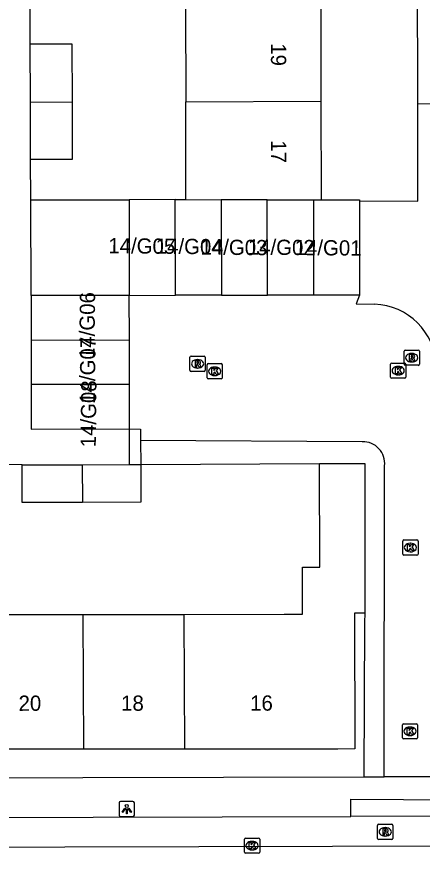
# Model space of a CAD drawing. Extents: x 160732 to 162105, y 387428 to 388479.
# Drawn here: x 161190.9 to 161217.5, y 388093.4 to 388148.3 of the extents above; entities that cross this region are included whole.
import ezdxf

# ---------------------------------------------------------------- set-up
doc = ezdxf.new("R2010")
doc.units = 0
for name, color, linetype in [('IMGEO_Kolk', 7, 'Continuous'), ('IMGEO_Lichtpunt', 7, 'Continuous'), ('IMGEO_Muur', 7, 'Continuous'), ('IMGEO_Pand', 7, 'Continuous'), ('IMGEO_Pand_nummerreeks', 7, 'Continuous'), ('IMGEO_Rijbaan_lokaal_open', 7, 'Continuous'), ('IMGEO_Rioolput', 7, 'Continuous'), ('IMGEO_Voetpad_open', 7, 'Continuous')]:
    doc.layers.add(name, color=color, linetype=linetype)

msp = doc.modelspace()

# ---------------------------------------------------------------- linework, layer by layer
at = {"layer": 'IMGEO_Kolk'}
for p, q in [((161203.366, 388124.615), (161203.366, 388125.467)), ((161203.441, 388125.541), (161204.293, 388125.541)), ((161203.854, 388125.321), (161203.879, 388125.321)), ((161204.367, 388125.467), (161204.367, 388124.615)), ((161215.405, 388124.658), (161215.405, 388125.51)), ((161215.48, 388125.584), (161216.332, 388125.584)), ((161215.893, 388125.364), (161215.918, 388125.364)), ((161216.406, 388125.51), (161216.406, 388124.658)), ((161204.293, 388124.541), (161203.441, 388124.541)), ((161203.877, 388124.761), (161203.852, 388124.761)), ((161216.332, 388124.584), (161215.48, 388124.584)), ((161215.916, 388124.804), (161215.891, 388124.804)), ((161216.204, 388113.05), (161216.204, 388113.902)), ((161216.279, 388113.976), (161217.131, 388113.976)), ((161216.692, 388113.756), (161216.717, 388113.756)), ((161217.205, 388113.902), (161217.205, 388113.05)), ((161217.131, 388112.976), (161216.279, 388112.976)), ((161216.715, 388113.196), (161216.69, 388113.196)), ((161216.18, 388100.994), (161216.18, 388101.846)), ((161216.255, 388101.92), (161217.107, 388101.92)), ((161216.668, 388101.7), (161216.693, 388101.7)), ((161217.181, 388101.846), (161217.181, 388100.994)), ((161217.107, 388100.92), (161216.255, 388100.92)), ((161216.691, 388101.14), (161216.666, 388101.14)), ((161205.816, 388093.491), (161205.816, 388094.343)), ((161205.891, 388094.417), (161206.743, 388094.417)), ((161206.817, 388094.343), (161206.817, 388093.491)), ((161206.304, 388094.197), (161206.329, 388094.197)), ((161206.743, 388093.417), (161205.891, 388093.417)), ((161206.327, 388093.637), (161206.302, 388093.637))]:
    msp.add_line(p, q, dxfattribs=at)
for points in [[(161203.366, 388124.615), (161203.366, 388125.467)], [(161203.441, 388125.541), (161204.293, 388125.541)], [(161203.687, 388125.241), (161203.81, 388125.241), (161203.81, 388125.09), (161203.94, 388125.241), (161204.104, 388125.241), (161203.958, 388125.09), (161204.111, 388124.841), (161203.959, 388124.841), (161203.874, 388125.005), (161203.81, 388124.938), (161203.81, 388124.841), (161203.687, 388124.841), (161203.687, 388125.241)], [(161204.367, 388125.467), (161204.367, 388124.615)], [(161215.405, 388124.658), (161215.405, 388125.51)], [(161215.48, 388125.584), (161216.332, 388125.584)], [(161215.726, 388125.284), (161215.849, 388125.284), (161215.849, 388125.133), (161215.979, 388125.284), (161216.143, 388125.284), (161215.997, 388125.133), (161216.15, 388124.884), (161215.998, 388124.884), (161215.913, 388125.048), (161215.849, 388124.981), (161215.849, 388124.884), (161215.726, 388124.884), (161215.726, 388125.284)], [(161216.406, 388125.51), (161216.406, 388124.658)], [(161204.293, 388124.541), (161203.441, 388124.541)], [(161216.332, 388124.584), (161215.48, 388124.584)], [(161216.204, 388113.05), (161216.204, 388113.902)], [(161216.279, 388113.976), (161217.131, 388113.976)], [(161216.525, 388113.676), (161216.648, 388113.676), (161216.648, 388113.525), (161216.778, 388113.676), (161216.942, 388113.676), (161216.796, 388113.525), (161216.949, 388113.276), (161216.797, 388113.276), (161216.712, 388113.44), (161216.648, 388113.373), (161216.648, 388113.276), (161216.525, 388113.276), (161216.525, 388113.676)], [(161217.205, 388113.902), (161217.205, 388113.05)], [(161217.131, 388112.976), (161216.279, 388112.976)], [(161216.18, 388100.994), (161216.18, 388101.846)], [(161216.255, 388101.92), (161217.107, 388101.92)], [(161216.501, 388101.62), (161216.624, 388101.62), (161216.624, 388101.469), (161216.754, 388101.62), (161216.918, 388101.62), (161216.772, 388101.469), (161216.925, 388101.22), (161216.773, 388101.22), (161216.688, 388101.384), (161216.624, 388101.317), (161216.624, 388101.22), (161216.501, 388101.22), (161216.501, 388101.62)], [(161217.181, 388101.846), (161217.181, 388100.994)], [(161217.107, 388100.92), (161216.255, 388100.92)], [(161205.816, 388093.491), (161205.816, 388094.343)], [(161205.891, 388094.417), (161206.743, 388094.417)], [(161206.817, 388094.343), (161206.817, 388093.491)], [(161206.137, 388094.117), (161206.26, 388094.117), (161206.26, 388093.966), (161206.39, 388094.117), (161206.554, 388094.117), (161206.408, 388093.966), (161206.561, 388093.717), (161206.409, 388093.717), (161206.324, 388093.881), (161206.26, 388093.814), (161206.26, 388093.717), (161206.137, 388093.717), (161206.137, 388094.117)], [(161206.743, 388093.417), (161205.891, 388093.417)]]:
    msp.add_lwpolyline(points, dxfattribs=at)
for centre, start, end in [((161203.443, 388125.465), 91.552, 178.448), ((161203.443, 388125.465), 91.552, 178.448), ((161204.291, 388125.465), 1.552, 88.448), ((161204.291, 388125.465), 1.552, 88.448), ((161215.482, 388125.508), 91.552, 178.448), ((161215.482, 388125.508), 91.552, 178.448), ((161216.33, 388125.508), 1.552, 88.448), ((161216.33, 388125.508), 1.552, 88.448), ((161203.443, 388124.617), 181.552, 268.448), ((161203.443, 388124.617), 181.552, 268.448), ((161204.291, 388124.617), 271.552, 358.448), ((161204.291, 388124.617), 271.552, 358.448), ((161215.482, 388124.66), 181.552, 268.448), ((161215.482, 388124.66), 181.552, 268.448), ((161216.33, 388124.66), 271.552, 358.448), ((161216.33, 388124.66), 271.552, 358.448), ((161216.281, 388113.9), 91.552, 178.448), ((161216.281, 388113.9), 91.552, 178.448), ((161217.129, 388113.9), 1.552, 88.448), ((161217.129, 388113.9), 1.552, 88.448), ((161216.281, 388113.052), 181.552, 268.448), ((161216.281, 388113.052), 181.552, 268.448), ((161217.129, 388113.052), 271.552, 358.448), ((161217.129, 388113.052), 271.552, 358.448), ((161216.257, 388101.844), 91.552, 178.448), ((161216.257, 388101.844), 91.552, 178.448), ((161217.105, 388101.844), 1.552, 88.448), ((161217.105, 388101.844), 1.552, 88.448), ((161216.257, 388100.996), 181.552, 268.448), ((161216.257, 388100.996), 181.552, 268.448), ((161217.105, 388100.996), 271.552, 358.448), ((161217.105, 388100.996), 271.552, 358.448), ((161205.893, 388094.341), 91.552, 178.448), ((161205.893, 388094.341), 91.552, 178.448), ((161206.741, 388094.341), 1.552, 88.448), ((161206.741, 388094.341), 1.552, 88.448), ((161205.893, 388093.493), 181.552, 268.448), ((161205.893, 388093.493), 181.552, 268.448), ((161206.741, 388093.493), 271.552, 358.448), ((161206.741, 388093.493), 271.552, 358.448)]:
    msp.add_arc(centre, 0.0765, start, end, dxfattribs=at)
for centre, major_axis, ratio, start_param, end_param in [((161203.853, 388125.041), (-0.387, 0.002), 0.722429, 4.712389, 7.853982), ((161203.878, 388125.041), (-0.39, 0.002), 0.717154, 1.570796, 4.712389), ((161215.892, 388125.084), (-0.387, 0.002), 0.722429, 4.712389, 7.853982), ((161215.917, 388125.084), (-0.39, 0.002), 0.717154, 1.570796, 4.712389), ((161216.691, 388113.476), (-0.387, 0.002), 0.722429, 4.712389, 7.853982), ((161216.716, 388113.476), (-0.39, 0.002), 0.717154, 1.570796, 4.712389), ((161216.667, 388101.42), (-0.387, 0.002), 0.722429, 4.712389, 7.853982), ((161216.692, 388101.42), (-0.39, 0.002), 0.717154, 1.570796, 4.712389), ((161206.303, 388093.917), (-0.387, 0.002), 0.722429, 4.712389, 7.853982), ((161206.328, 388093.917), (-0.39, 0.002), 0.717154, 1.570796, 4.712389)]:
    msp.add_ellipse(centre, major_axis=major_axis, ratio=ratio, start_param=start_param, end_param=end_param, dxfattribs=at)
at = {"layer": 'IMGEO_Lichtpunt'}
for p, q in [((161197.598, 388096.72), (161197.598, 388095.913)), ((161197.598, 388096.72), (161197.598, 388095.913)), ((161198.5, 388096.815), (161197.692, 388096.815)), ((161198.5, 388096.815), (161197.692, 388096.815)), ((161198.594, 388095.913), (161198.594, 388096.72)), ((161198.594, 388095.913), (161198.594, 388096.72)), ((161197.692, 388095.819), (161198.5, 388095.819)), ((161197.692, 388095.819), (161198.5, 388095.819))]:
    msp.add_line(p, q, dxfattribs=at)
for points in [[(161197.972, 388096.384), (161198.011, 388096.356), (161197.823, 388096.094), (161197.785, 388096.121), (161197.972, 388096.384)], [(161198.074, 388096.336), (161198.121, 388096.336), (161198.121, 388096.014), (161198.074, 388096.014), (161198.074, 388096.336)], [(161198.184, 388096.356), (161198.222, 388096.383), (161198.409, 388096.121), (161198.37, 388096.093), (161198.184, 388096.356)]]:
    msp.add_lwpolyline(points, dxfattribs=at)
msp.add_circle((161198.097, 388096.518), 0.0994, dxfattribs=at)
for centre, start, end in [((161197.692, 388096.72), 90, 180), ((161197.692, 388096.72), 90, 180), ((161198.5, 388096.72), 0, 90), ((161198.5, 388096.72), 0, 90), ((161197.692, 388095.913), 180, 270), ((161197.692, 388095.913), 180, 270), ((161198.5, 388095.913), 270, 0), ((161198.5, 388095.913), 270, 360)]:
    msp.add_arc(centre, 0.0946, start, end, dxfattribs=at)
at = {"layer": 'IMGEO_Muur'}
msp.add_lwpolyline([(161199.011, 388118.929), (161210.752, 388118.996)], dxfattribs=at)
at = {"layer": 'IMGEO_Pand'}
for points in [[(161201.955, 388149.043), (161201.964, 388142.73)], [(161210.831, 388149.058), (161210.84, 388142.754)], [(161191.764, 388146.516), (161194.497, 388146.523), (161194.508, 388142.71)], [(161191.774, 388142.702), (161191.764, 388146.516)], [(161191.774, 388142.702), (161194.508, 388142.71)], [(161191.784, 388138.928), (161191.774, 388142.702)], [(161194.508, 388142.71), (161194.518, 388138.936), (161191.784, 388138.928)], [(161201.964, 388142.73), (161210.84, 388142.754)], [(161201.974, 388136.304), (161201.964, 388142.73)], [(161210.84, 388142.754), (161210.85, 388136.289)], [(161191.813, 388136.289), (161198.254, 388136.299)], [(161191.823, 388130.012), (161191.813, 388136.289)], [(161201.275, 388136.303), (161198.254, 388136.299)], [(161198.254, 388136.299), (161198.264, 388130.022)], [(161201.275, 388136.303), (161201.974, 388136.304)], [(161201.285, 388130.027), (161201.275, 388136.303)], [(161201.974, 388136.304), (161204.296, 388136.3)], [(161204.296, 388136.3), (161204.306, 388130.031)], [(161207.317, 388136.295), (161204.296, 388136.3)], [(161207.317, 388136.295), (161210.338, 388136.29)], [(161207.326, 388130.036), (161207.317, 388136.295)], [(161210.338, 388136.29), (161210.347, 388130.04)], [(161210.338, 388136.29), (161210.85, 388136.289)], [(161210.85, 388136.289), (161213.358, 388136.292), (161213.358, 388136.214)], [(161213.358, 388136.214), (161213.368, 388130.045)], [(161198.264, 388130.022), (161191.823, 388130.012)], [(161191.823, 388130.012), (161191.827, 388127.091)], [(161198.264, 388130.022), (161201.285, 388130.027)], [(161198.268, 388127.1), (161198.264, 388130.022)], [(161204.306, 388130.031), (161201.285, 388130.027)], [(161204.306, 388130.031), (161207.326, 388130.036)], [(161210.347, 388130.04), (161207.326, 388130.036)], [(161213.368, 388130.045), (161210.347, 388130.04)], [(161191.827, 388127.091), (161198.268, 388127.1)], [(161191.827, 388127.091), (161191.832, 388124.169)], [(161198.273, 388124.179), (161198.268, 388127.1)], [(161198.273, 388124.179), (161191.832, 388124.169)], [(161191.832, 388124.169), (161191.836, 388121.247), (161198.277, 388121.257)], [(161198.277, 388121.257), (161198.273, 388124.179)], [(161191.226, 388118.897), (161195.18, 388118.913)], [(161195.189, 388116.439), (161191.237, 388116.423), (161191.226, 388118.897)], [(161195.18, 388118.913), (161198.28, 388118.926)], [(161195.18, 388118.913), (161195.189, 388116.439)], [(161199.011, 388118.929), (161199.022, 388116.455), (161195.189, 388116.439)], [(161198.28, 388118.926), (161199.011, 388118.929)], [(161201.859, 388109.089), (161208.415, 388109.094), (161209.63, 388109.095), (161209.627, 388112.181), (161210.756, 388112.182), (161210.752, 388118.996)], [(161210.752, 388118.996), (161213.71, 388118.998), (161213.717, 388109.165)], [(161213.717, 388109.165), (161213.047, 388109.164), (161213.057, 388100.258), (161211.955, 388100.257), (161208.419, 388100.254), (161201.899, 388100.25)], [(161188.594, 388109.08), (161195.217, 388109.084)], [(161195.217, 388109.084), (161201.859, 388109.089)], [(161195.217, 388109.084), (161195.251, 388100.245)], [(161201.899, 388100.25), (161201.859, 388109.089)], [(161195.251, 388100.245), (161188.62, 388100.24)], [(161201.899, 388100.25), (161195.251, 388100.245)]]:
    msp.add_lwpolyline(points, dxfattribs=at)
at = {"layer": 'IMGEO_Rijbaan_lokaal_open'}
for points in [[(161213.368, 388130.045), (161213.156, 388129.467), (161214.359, 388129.444)], [(161198.277, 388121.257), (161199, 388121.254), (161199.004, 388120.495)], [(161213.552, 388120.42), (161199.004, 388120.495)], [(161214.994, 388098.428), (161215.017, 388118.845)], [(161218.625, 388098.428), (161214.994, 388098.428)], [(161246.71, 388093.94), (161167.689, 388093.754)]]:
    msp.add_lwpolyline(points, dxfattribs=at)
for centre, radius, start, end in [((161214.184, 388125.209), 4.239, 2.9389, 87.6286), ((161213.593, 388118.989), 1.431, 354.2214, 91.634)]:
    msp.add_arc(centre, radius, start, end, dxfattribs=at)
at = {"layer": 'IMGEO_Rioolput'}
for p, q in [((161216.292, 388125.506), (161216.292, 388126.358)), ((161216.367, 388126.432), (161217.219, 388126.432)), ((161216.78, 388126.212), (161216.805, 388126.212)), ((161217.293, 388126.358), (161217.293, 388125.506)), ((161202.243, 388125.106), (161202.243, 388125.958)), ((161202.318, 388126.032), (161203.17, 388126.032)), ((161202.731, 388125.812), (161202.756, 388125.812)), ((161203.244, 388125.958), (161203.244, 388125.106)), ((161216.803, 388125.652), (161216.778, 388125.652)), ((161202.754, 388125.252), (161202.729, 388125.252)), ((161217.219, 388125.432), (161216.367, 388125.432)), ((161203.17, 388125.032), (161202.318, 388125.032)), ((161214.553, 388094.395), (161214.553, 388095.247)), ((161214.628, 388095.321), (161215.48, 388095.321)), ((161215.041, 388095.101), (161215.066, 388095.101)), ((161215.554, 388095.247), (161215.554, 388094.395)), ((161215.48, 388094.321), (161214.628, 388094.321)), ((161215.064, 388094.541), (161215.039, 388094.541))]:
    msp.add_line(p, q, dxfattribs=at)
for points in [[(161216.292, 388125.506), (161216.292, 388126.358)], [(161216.367, 388126.432), (161217.219, 388126.432)], [(161217.293, 388126.358), (161217.293, 388125.506)], [(161202.243, 388125.106), (161202.243, 388125.958)], [(161202.318, 388126.032), (161203.17, 388126.032)], [(161202.832, 388125.73), (161202.58, 388125.732), (161202.58, 388125.332)], [(161202.758, 388125.651), (161202.704, 388125.651), (161202.704, 388125.57)], [(161203.244, 388125.958), (161203.244, 388125.106)], [(161216.881, 388126.13), (161216.629, 388126.132), (161216.629, 388125.732)], [(161216.629, 388125.732), (161216.753, 388125.732), (161216.753, 388125.894), (161216.764, 388125.894)], [(161216.807, 388126.051), (161216.753, 388126.051), (161216.753, 388125.97)], [(161216.753, 388125.97), (161216.805, 388125.97)], [(161216.811, 388125.865), (161216.882, 388125.732), (161217.022, 388125.732), (161216.957, 388125.858)], [(161202.58, 388125.332), (161202.704, 388125.332), (161202.704, 388125.494), (161202.715, 388125.494)], [(161202.704, 388125.57), (161202.756, 388125.57)], [(161202.762, 388125.465), (161202.833, 388125.332), (161202.973, 388125.332), (161202.908, 388125.458)], [(161217.219, 388125.432), (161216.367, 388125.432)], [(161203.17, 388125.032), (161202.318, 388125.032)], [(161214.553, 388094.395), (161214.553, 388095.247)], [(161214.628, 388095.321), (161215.48, 388095.321)], [(161215.142, 388095.019), (161214.89, 388095.021), (161214.89, 388094.621)], [(161215.068, 388094.94), (161215.014, 388094.94), (161215.014, 388094.859)], [(161215.014, 388094.859), (161215.066, 388094.859)], [(161215.554, 388095.247), (161215.554, 388094.395)], [(161215.48, 388094.321), (161214.628, 388094.321)], [(161214.89, 388094.621), (161215.014, 388094.621), (161215.014, 388094.783), (161215.025, 388094.783)], [(161215.072, 388094.754), (161215.143, 388094.621), (161215.283, 388094.621), (161215.218, 388094.747)]]:
    msp.add_lwpolyline(points, dxfattribs=at)
for centre, radius, start, end in [((161216.369, 388126.356), 0.0765, 91.552, 178.448), ((161216.369, 388126.356), 0.0765, 91.552, 178.448), ((161217.217, 388126.356), 0.0765, 1.552, 88.448), ((161217.217, 388126.356), 0.0765, 1.552, 88.448), ((161202.32, 388125.956), 0.0765, 91.552, 178.448), ((161202.32, 388125.956), 0.0765, 91.552, 178.448), ((161202.764, 388125.555), 0.0964, 77.0061, 93.1865), ((161202.778, 388125.612), 0.0378, 276.6634, 79.6772), ((161202.831, 388125.62), 0.109, 350.3612, 89.416), ((161202.829, 388125.62), 0.112, 277.5842, 350.9817), ((161203.168, 388125.956), 0.0765, 1.552, 88.448), ((161203.168, 388125.956), 0.0765, 1.552, 88.448), ((161216.763, 388125.841), 0.0533, 26.0293, 88.6989), ((161216.789, 388126.159), 0.19, 274.7715, 282.9687), ((161216.813, 388125.955), 0.0964, 77.0061, 93.1865), ((161216.827, 388126.012), 0.0378, 276.6634, 79.6772), ((161216.88, 388126.02), 0.109, 350.3612, 89.416), ((161216.878, 388126.02), 0.112, 277.5842, 350.9817), ((161216.862, 388125.805), 0.108, 29.5134, 73.7905), ((161202.32, 388125.108), 0.0765, 181.552, 268.448), ((161202.32, 388125.108), 0.0765, 181.552, 268.448), ((161202.714, 388125.441), 0.0533, 26.0293, 88.6989), ((161202.74, 388125.759), 0.19, 274.7715, 282.9687), ((161202.813, 388125.405), 0.108, 29.5134, 73.7905), ((161203.168, 388125.108), 0.0765, 271.552, 358.448), ((161203.168, 388125.108), 0.0765, 271.552, 358.448), ((161216.369, 388125.508), 0.0765, 181.552, 268.448), ((161216.369, 388125.508), 0.0765, 181.552, 268.448), ((161217.217, 388125.508), 0.0765, 271.552, 358.448), ((161217.217, 388125.508), 0.0765, 271.552, 358.448), ((161214.63, 388095.245), 0.0765, 91.552, 178.448), ((161214.63, 388095.245), 0.0765, 91.552, 178.448), ((161215.05, 388095.048), 0.19, 274.7715, 282.9687), ((161215.074, 388094.844), 0.0964, 77.0061, 93.1865), ((161215.088, 388094.901), 0.0378, 276.6634, 79.6772), ((161215.141, 388094.909), 0.109, 350.3612, 89.416), ((161215.139, 388094.909), 0.112, 277.5842, 350.9817), ((161215.478, 388095.245), 0.0765, 1.552, 88.448), ((161215.478, 388095.245), 0.0765, 1.552, 88.448), ((161214.63, 388094.397), 0.0765, 181.552, 268.448), ((161214.63, 388094.397), 0.0765, 181.552, 268.448), ((161215.024, 388094.73), 0.0533, 26.0293, 88.6989), ((161215.123, 388094.694), 0.108, 29.5134, 73.7905), ((161215.478, 388094.397), 0.0765, 271.552, 358.448), ((161215.478, 388094.397), 0.0765, 271.552, 358.448)]:
    msp.add_arc(centre, radius, start, end, dxfattribs=at)
for centre, major_axis, ratio, start_param, end_param in [((161216.779, 388125.932), (-0.387, 0.002), 0.722429, 4.712389, 7.853982), ((161216.804, 388125.932), (-0.39, 0.002), 0.717154, 1.570796, 4.712389), ((161202.73, 388125.532), (-0.387, 0.002), 0.722429, 4.712389, 7.853982), ((161202.755, 388125.532), (-0.39, 0.002), 0.717154, 1.570796, 4.712389), ((161215.04, 388094.821), (-0.387, 0.002), 0.722429, 4.712389, 7.853982), ((161215.065, 388094.821), (-0.39, 0.002), 0.717154, 1.570796, 4.712389)]:
    msp.add_ellipse(centre, major_axis=major_axis, ratio=ratio, start_param=start_param, end_param=end_param, dxfattribs=at)
at = {"layer": 'IMGEO_Voetpad_open'}
for points in [[(161217.185, 388142.591), (161217.154, 388159.956)], [(161191.764, 388146.516), (161191.765, 388151.538)], [(161213.358, 388136.214), (161217.196, 388136.21), (161217.185, 388142.591)], [(161220.404, 388142.561), (161217.185, 388142.591)], [(161191.813, 388136.289), (161191.784, 388138.928)], [(161198.28, 388118.926), (161198.277, 388121.257)], [(161199.004, 388120.495), (161199.011, 388118.929)], [(161191.226, 388118.897), (161185.812, 388118.92)], [(161199.011, 388118.929), (161210.752, 388118.996)], [(161213.717, 388109.165), (161213.697, 388108.549), (161213.654, 388098.423)], [(161167.543, 388098.312), (161213.654, 388098.423)], [(161213.654, 388098.423), (161214.994, 388098.428)], [(161212.798, 388095.827), (161212.798, 388096.958), (161219.7, 388096.93), (161219.696, 388095.853)], [(161170.524, 388095.717), (161212.798, 388095.827)], [(161219.696, 388095.853), (161212.798, 388095.827)]]:
    msp.add_lwpolyline(points, dxfattribs=at)

# ---------------------------------------------------------------- texts
at = {"layer": 'IMGEO_Pand_nummerreeks'}
for s, rotation, p in [('19', 270.0855, (161207.555, 388146.563)), ('17', 270.0855, (161207.564, 388140.2)), ('14/G05', 359.3948, (161196.885, 388132.787)), ('14/G04', 359.3948, (161199.997, 388132.757)), ('14/G03', 359.3948, (161202.934, 388132.699)), ('14/G02', 359.3948, (161206.036, 388132.701)), ('14/G01', 359.3948, (161209.111, 388132.669)), ('14/G06', 89.3948, (161195.977, 388125.844)), ('14/G07', 89.3948, (161196.006, 388122.907)), ('14/G08', 89.3948, (161196.064, 388120.054)), ('20', 0.0388, (161190.999, 388102.762)), ('18', 0.0388, (161197.728, 388102.766)), ('16', 0.0401, (161206.193, 388102.773))]:
    msp.add_text(s, height=1, rotation=rotation, dxfattribs=at).set_placement(p)

doc.saveas('drawing.dxf')
